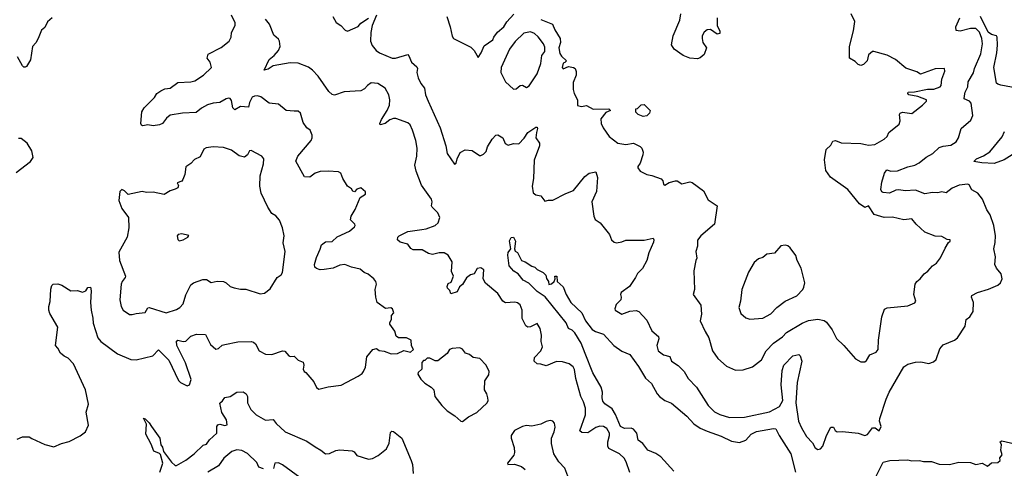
# Model space of a CAD drawing. Extents: x 2057697 to 2160550, y 827490 to 1016834.
# Tile 313 of 509: x 2111313 to 2118854, y 941535 to 944970. Entities that reach past the tile are written whole.
import ezdxf

# ---------------------------------------------------------------- set-up
doc = ezdxf.new("R2010")
doc.units = 0

msp = doc.modelspace()

# ---------------------------------------------------------------- linework, layer by layer
at = {"layer": '0CON20XD'}
for points in [[(2114583.2, 944993.2), (2114610, 944915), (2114625, 944842.5), (2114636.2, 944825), (2114768.8, 944758.8), (2114793.8, 944735), (2114825, 944680), (2114847.5, 944715), (2114869.5, 944770.5), (2114937.5, 944815), (2114943.3, 944835), (2114973.3, 944875), (2115020, 944915), (2115045, 944953.3), (2115098.3, 945011.7)], [(2115305, 944971.2), (2115394.3, 944934.3), (2115411.7, 944891.7), (2115452, 944825), (2115455.9, 944794.1), (2115441.9, 944755), (2115450.9, 944710.9), (2115461.7, 944691.7), (2115500, 944655), (2115488.3, 944641.7), (2115475, 944637.5), (2115468.8, 944605), (2115476.4, 944593.6), (2115515, 944612.5), (2115555, 944602.5), (2115566.2, 944596.2), (2115574.1, 944574.1), (2115574.2, 944545), (2115551.7, 944488.3), (2115550.8, 944435), (2115559.2, 944405), (2115586.2, 944355), (2115584, 944314), (2115615, 944306.2), (2115655, 944313.3), (2115703.9, 944283.9), (2115825, 944286.7), (2115837.5, 944275), (2115802, 944258), (2115765, 944210), (2115766.2, 944175), (2115782.9, 944142.9), (2115827.8, 944075), (2115894.3, 944025), (2115955, 944013.5), (2116015, 944023.3), (2116065, 943997.7), (2116078.2, 943985), (2116088.6, 943955), (2116085.7, 943935), (2116065, 943872.5), (2116046.7, 943845), (2116046.7, 943835), (2116065, 943810), (2116115, 943783.3), (2116155, 943777.5), (2116225, 943751.2), (2116238.8, 943735), (2116245, 943710), (2116255, 943702.5), (2116287, 943723), (2116335, 943735.6), (2116347.5, 943735), (2116385, 943714.2), (2116445, 943729.2), (2116464.2, 943724.2), (2116549.4, 943659.4), (2116585, 943590), (2116654, 943545), (2116634, 943405), (2116530.8, 943315), (2116505, 943282.5), (2116504.2, 943235), (2116492.5, 943195), (2116500, 943145), (2116490.8, 943125), (2116476.1, 943046.1), (2116480, 942905), (2116471.2, 942865), (2116530, 942785), (2116534.3, 942715.7), (2116524.4, 942664.4), (2116562.1, 942582.1), (2116590.8, 942535), (2116620, 942435), (2116660, 942375), (2116725, 942316), (2116795, 942287.5), (2116855, 942290), (2116925, 942312), (2116994.4, 942365.6), (2117030.5, 942435), (2117086.4, 942493.6), (2117155, 942540.9), (2117185, 942575.4), (2117305, 942646.8), (2117355, 942665.4), (2117425, 942676.2), (2117475.4, 942665.4), (2117491.4, 942655), (2117535.8, 942595), (2117569.5, 942529.5), (2117625, 942476.2), (2117713, 942373), (2117755, 942350.8), (2117785, 942349.4), (2117799.2, 942360.8), (2117825, 942403.3), (2117873.3, 942425), (2117888.6, 942445), (2117889.5, 942515), (2117915.2, 942695), (2117937, 942753), (2117956.7, 942763.3), (2118115, 942778.2), (2118168.7, 942801.3), (2118176, 942815), (2118162, 942865), (2118172, 942945), (2118185, 942966.2), (2118210, 942985), (2118240.8, 943025), (2118268, 943045), (2118303.8, 943085), (2118334.5, 943105.5), (2118365, 943146.7), (2118400.8, 943219.2), (2118426.4, 943263.6), (2118440, 943275), (2118440, 943285), (2118415, 943287.5), (2118375, 943308.8), (2118325, 943312), (2118245, 943343.8), (2118178.8, 943405), (2118145, 943445.7), (2118085, 943436.5), (2117998.5, 943458.5), (2117935, 943455.4), (2117857.2, 943477.2), (2117815, 943544), (2117785, 943531.4), (2117745, 943561), (2117655, 943669.3), (2117522.7, 943765), (2117487.8, 943815), (2117477, 943897), (2117490.5, 943975), (2117525, 944009.2), (2117540.2, 944039.8), (2117560, 944045), (2117605, 944026.9), (2117755, 944022.1), (2117790, 944015), (2117815, 944010), (2117862.5, 944015), (2117935, 944054.2), (2117956.9, 944075), (2117968.8, 944105), (2118049, 944171), (2118056.6, 944195), (2118050.8, 944245), (2118055.8, 944254.2), (2118075, 944260.6), (2118145, 944250.9), (2118228.5, 944315), (2118259.2, 944345), (2118257.5, 944355), (2118191.7, 944381.7), (2118123.8, 944395), (2118114.3, 944405), (2118118.8, 944415), (2118165, 944416.6), (2118265, 944437.1), (2118315, 944439), (2118362.9, 944455), (2118370, 944465), (2118375.5, 944514.5), (2118398, 944575), (2118395, 944596.7), (2118325, 944594.2), (2118213, 944553), (2118185, 944571.2), (2118098.8, 944598.8), (2118020, 944665), (2117957.4, 944697.4), (2117855, 944727.5), (2117845, 944725.8), (2117815, 944701.2), (2117803.3, 944655), (2117775, 944626.7), (2117755, 944620), (2117735, 944626.7), (2117710.7, 944650.7), (2117667.5, 944675), (2117669.2, 944765), (2117699.4, 944885), (2117709.2, 944955), (2117682, 945015)], [(2116395.4, 944695.4), (2116324.5, 944744.5), (2116306.1, 944776.1), (2116318.6, 944845), (2116369.1, 944965), (2116376, 945015)], [(2111295, 941756.7), (2111334, 941776), (2111385, 941776.2), (2111405, 941762), (2111505, 941718), (2111575, 941700), (2111634.5, 941725.5), (2111690.8, 941739.2), (2111775.8, 941784.2), (2111816.4, 941813.6), (2111840.6, 941865), (2111823.3, 941965), (2111840, 942025), (2111817.1, 942135), (2111725, 942335.8), (2111685, 942379.2), (2111653.4, 942393.4), (2111625.6, 942415.6), (2111606, 942455), (2111588, 942475), (2111604.2, 942615), (2111545, 942720), (2111536.7, 942745), (2111536.2, 942775), (2111547.5, 942812.5), (2111552.3, 942907.7), (2111560, 942935), (2111570, 942945), (2111605, 942947.5), (2111635, 942937.5), (2111704.4, 942894.4), (2111755, 942896.9), (2111795, 942884.4), (2111820, 942895), (2111835, 942920), (2111855, 942922.5), (2111860, 942895), (2111854.2, 942805), (2111859.4, 942745), (2111874.4, 942685), (2111875.7, 942645), (2111911.4, 942535), (2111935.8, 942505), (2112061.3, 942411.3), (2112165, 942368.6), (2112205, 942366.2), (2112333, 942397), (2112375, 942441.2), (2112455, 942362.5), (2112528.3, 942208.3), (2112545, 942192.5), (2112595, 942167.5), (2112612.5, 942175), (2112626.2, 942215), (2112583.4, 942343.4), (2112516.2, 942475), (2112515, 942508.8), (2112525, 942515.5), (2112565, 942505.8), (2112585, 942509.2), (2112625, 942546.7), (2112667, 942563), (2112735, 942560), (2112775, 942482), (2112815, 942448), (2112835, 942452), (2112865, 942476.7), (2112885, 942483.8), (2112985, 942502), (2113085, 942506), (2113105, 942500), (2113118.3, 942488.3), (2113148, 942435), (2113195, 942408.1), (2113244.3, 942405.7), (2113325, 942434.3), (2113345, 942432), (2113375, 942396.2), (2113385, 942391.2), (2113415, 942393.3), (2113445, 942362.5), (2113485, 942347.5), (2113490, 942325), (2113483.3, 942295), (2113492.5, 942275), (2113505, 942267.5), (2113565, 942197.5), (2113585, 942152.5), (2113605, 942140), (2113675, 942159.2), (2113775, 942172), (2113905, 942241.4), (2113935, 942260), (2113946.2, 942275), (2113961.2, 942308.8), (2113972.7, 942387.3), (2114016.7, 942445), (2114045, 942451.2), (2114065, 942436.7), (2114105, 942431.2), (2114158.3, 942411.7), (2114206.1, 942413.9), (2114255, 942437.5), (2114306.4, 942423.6), (2114330, 942445), (2114313, 942473), (2114312.5, 942515), (2114275, 942533.3), (2114213.9, 942533.9), (2114197.5, 942547.5), (2114186.2, 942585), (2114148.3, 942638.3), (2114148.3, 942651.7), (2114160, 942675), (2114160, 942705), (2114177.5, 942725), (2114167.5, 942755), (2114155, 942762.5), (2114115, 942759.2), (2114051.4, 942805), (2114040, 942845), (2114035.8, 942905), (2114046.2, 942945), (2114041.2, 942965), (2114025.7, 942985.7), (2113982.5, 943022.5), (2113952.5, 943035), (2113920.8, 943060.8), (2113853.9, 943073.9), (2113804.2, 943094.2), (2113765, 943089.5), (2113715, 943067.8), (2113645, 943056.9), (2113615, 943055.7), (2113585.6, 943065.6), (2113574, 943075), (2113570, 943095), (2113585, 943150), (2113615, 943213.3), (2113625, 943246.7), (2113655, 943270), (2113705, 943272), (2113745, 943306.2), (2113838.3, 943351.7), (2113877.5, 943385), (2113883.3, 943395), (2113880, 943405), (2113847.7, 943437.7), (2113850.8, 943465), (2113883.4, 943516.6), (2113921.7, 943608.3), (2113962.5, 943635), (2113961.7, 943651.7), (2113925, 943682.5), (2113895, 943672.5), (2113877, 943653), (2113865, 943657.5), (2113853.3, 943675), (2113824.2, 943695), (2113788.8, 943755), (2113773.6, 943793.6), (2113755, 943806), (2113675, 943810.8), (2113615, 943807.1), (2113575, 943795.7), (2113535, 943763.3), (2113495, 943767.5), (2113427, 943887), (2113443.8, 943925), (2113545.8, 944045), (2113554.2, 944065), (2113554.2, 944085), (2113538.8, 944125), (2113512.9, 944142.9), (2113485, 944183.3), (2113464.1, 944254.1), (2113445, 944269.2), (2113415, 944270), (2113355, 944274), (2113295, 944322), (2113225, 944330), (2113158.7, 944378.7), (2113135, 944386.9), (2113112.5, 944385), (2113094.6, 944375.4), (2113073.1, 944336.9), (2113065, 944300), (2113005, 944305.4), (2112960.7, 944280.7), (2112945.9, 944295.9), (2112935, 944351.2), (2112925, 944365.8), (2112915, 944369.4), (2112895, 944364.3), (2112845.4, 944334.6), (2112795, 944330), (2112751.7, 944318.3), (2112705, 944292.2), (2112665, 944260), (2112560, 944255), (2112465, 944238), (2112436.2, 944215), (2112406.2, 944175), (2112385, 944163.8), (2112335, 944156), (2112295, 944165.8), (2112256.4, 944156.4), (2112245, 944162.5), (2112240, 944175), (2112247.5, 944265), (2112267.1, 944295), (2112344.3, 944375), (2112364.2, 944405), (2112395, 944425.8), (2112425, 944440.8), (2112465, 944444.4), (2112525, 944488.5), (2112625, 944493.6), (2112655, 944501.5), (2112720.8, 944545), (2112782.5, 944605), (2112772.5, 944645), (2112750, 944675), (2112756.7, 944705), (2112855, 944758), (2112916.7, 944805), (2112933.3, 944835), (2112935, 944872.5), (2112964.2, 944925), (2112964.2, 944945), (2112936.5, 945005)], [(2111562.9, 944985), (2111525, 944952.5), (2111505, 944910), (2111481.2, 944888.8), (2111455.3, 944824.7), (2111436.9, 944793.1), (2111410, 944765), (2111396.8, 944663.2), (2111365, 944612.5), (2111355, 944607.5), (2111345, 944607.5), (2111335, 944617.5), (2111295.6, 944685.6)], [(2113976.5, 944465), (2113955, 944439.4), (2113925, 944425.5), (2113797.2, 944417.2), (2113725, 944391.4), (2113705, 944397.1), (2113679.6, 944419.6), (2113598, 944538), (2113554.6, 944584.6), (2113525, 944605.6), (2113445, 944636.7), (2113385, 944639.4), (2113255, 944617.5), (2113215, 944590), (2113185, 944582.5), (2113224.4, 944665), (2113261.4, 944695), (2113295.7, 944735), (2113306.9, 944765), (2113303.1, 944805), (2113295, 944820), (2113260.4, 944850.4), (2113225.5, 944935), (2113195.6, 944975)], [(2113712.5, 944995), (2113737.7, 944947.7), (2113772.5, 944925), (2113805, 944890), (2113823, 944883), (2113905, 944918.8), (2113925.9, 944944.1), (2113985, 944982)], [(2114046.2, 945005), (2114013.6, 944926.4), (2114001.9, 944871.9), (2113999.4, 944805), (2114013.3, 944773.3), (2114044.3, 944735), (2114070, 944715), (2114165, 944674.5), (2114192.5, 944675), (2114285, 944703.8), (2114294.2, 944694.2), (2114313.6, 944643.6), (2114355, 944610), (2114359.5, 944595), (2114355.7, 944565), (2114365.7, 944525), (2114385, 944480), (2114412.5, 944445), (2114421.9, 944395), (2114441.4, 944345), (2114532.8, 944142.8), (2114576, 944005), (2114586.1, 943946.1), (2114643, 943863), (2114655, 943870), (2114662.5, 943905), (2114687.7, 943952.3), (2114725, 943973.8), (2114777.3, 943967.3), (2114835, 943931.2), (2114845, 943930), (2114865, 943940), (2114885, 943960), (2114895, 943996.7), (2114931.2, 944055), (2114960, 944085), (2114975, 944087.5), (2115012.5, 944065), (2115032.1, 944022.1), (2115055, 944008.8), (2115095, 944021.2), (2115135, 944018.8), (2115176.5, 944063.5), (2115205, 944106.2), (2115265, 944146.2), (2115275, 944146.2), (2115277.7, 944137.7), (2115270, 944105), (2115266.2, 944066.2), (2115293.3, 944025), (2115293.8, 944005), (2115252.9, 943895), (2115248.6, 943755), (2115238, 943695), (2115246.7, 943645), (2115265, 943630), (2115305, 943621.2), (2115335, 943580), (2115362.3, 943587.7), (2115395, 943586.7), (2115495, 943640), (2115555, 943661.4), (2115641.7, 943768.3), (2115675, 943794.2), (2115725, 943806), (2115737.9, 943762.1), (2115729.6, 943655), (2115695.9, 943574.1), (2115710, 943465), (2115719.3, 943439.3), (2115758.8, 943415), (2115830, 943325), (2115845, 943283.3), (2115865, 943266.7), (2115885, 943261.2), (2115925, 943268.8), (2115955, 943281.9), (2116035, 943282), (2116095, 943282.5), (2116165, 943296.7), (2116170, 943285), (2116166.2, 943266.2), (2116132.5, 943185), (2116116, 943125), (2116082, 943065), (2116045, 943026.7), (2116030, 942995), (2115982.7, 942927.3), (2115919.3, 942880.7), (2115913.3, 942865), (2115920, 942845), (2115917.5, 942825), (2115881.7, 942788.3), (2115870, 942755), (2115872.5, 942745), (2115925, 942716.2), (2115985, 942738.6), (2116033.9, 942743.9), (2116055, 942736.7), (2116115, 942668.8), (2116155, 942586.2), (2116205.6, 942545), (2116208.5, 942525), (2116191.9, 942475), (2116202, 942435), (2116243.6, 942403.6), (2116291.2, 942391.2), (2116305.7, 942355), (2116355, 942323.1), (2116402.9, 942275), (2116433.6, 942223.6), (2116495.5, 942155.5), (2116587.1, 942015), (2116635, 941968.1), (2116675, 941946.9), (2116750, 941925), (2116865, 941926), (2117055, 941968.2), (2117131.3, 942008.7), (2117157.9, 942055), (2117146.2, 942175), (2117151.9, 942285), (2117166, 942325), (2117235, 942396), (2117280, 942405), (2117290, 942395), (2117303.8, 942355), (2117267.2, 942192.8), (2117256.2, 942036.2), (2117277.5, 941895), (2117301.4, 941845), (2117338.3, 941778.3), (2117385, 941730), (2117405, 941691.2), (2117425, 941678), (2117445, 941683.8), (2117464, 941705), (2117491.4, 941785), (2117525, 941848.8), (2117545, 941848.8), (2117558.8, 941825), (2117574.4, 941814.4), (2117615, 941816.2), (2117735, 941804.2), (2117785, 941787.1), (2117805, 941794.2), (2117845, 941843.8), (2117865, 941844), (2117895, 941822.5), (2117910.5, 941855), (2117899.3, 941895), (2117901.1, 941915), (2117949.8, 942065), (2117973.3, 942116.7), (2118085, 942311.2), (2118115, 942332.6), (2118175, 942346.4), (2118215, 942350.2), (2118275, 942337), (2118310.9, 942349.1), (2118332.1, 942367.9), (2118361.2, 942448.8), (2118385, 942480), (2118473.6, 942516.4), (2118495, 942533.3), (2118555, 942622.5), (2118560.8, 942675), (2118590, 942695), (2118614.2, 942735), (2118617.5, 942805), (2118603.3, 942845), (2118605, 942857.5), (2118648.3, 942881.7), (2118733.9, 942906.1), (2118805, 942938), (2118825.8, 942955), (2118837.8, 942985), (2118830.6, 943025), (2118795, 943066.2), (2118780.8, 943095), (2118785.7, 943155), (2118772.9, 943215), (2118783.9, 943263.9), (2118787.1, 943315), (2118774.2, 943395), (2118746.6, 943476.6), (2118720.8, 943515), (2118688, 943595), (2118651.2, 943641.2), (2118605, 943666.2), (2118586, 943705), (2118575, 943709.2), (2118507, 943703), (2118455, 943678.9), (2118407.5, 943645), (2118375, 943650.6), (2118345, 943643.5), (2118305, 943647.1), (2118245, 943635.5), (2118173.5, 943663.5), (2118095, 943658.5), (2118045, 943668.2), (2118022, 943665), (2117975, 943641.5), (2117925, 943646.7), (2117915, 943651.4), (2117908.8, 943668.8), (2117914.8, 943725), (2117935.2, 943794.8), (2117955, 943820.8), (2117985, 943810.9), (2118035, 943812.7), (2118115, 943843.8), (2118167.5, 943855), (2118202.2, 943875), (2118255, 943918.2), (2118305.9, 943944.1), (2118355, 943990.6), (2118385, 944001.4), (2118445, 944008.9), (2118484, 944035), (2118502.5, 944065), (2118523.4, 944136.6), (2118598.3, 944201.7), (2118613.8, 944235), (2118599.6, 944329.6), (2118588, 944345), (2118546, 944365), (2118548, 944388), (2118554.2, 944415), (2118574.5, 944455), (2118577.3, 944495), (2118617, 944563), (2118625.4, 944595), (2118675, 944708.8), (2118686.8, 944785), (2118682, 944825), (2118663.1, 944875), (2118635, 944901.1), (2118595, 944902.5), (2118515, 944880.9), (2118485.8, 944885.8), (2118483.3, 944915), (2118512.2, 944985)], [(2116654.4, 944984.4), (2116656, 944925), (2116675, 944882.5), (2116675.6, 944864.4), (2116655, 944859.2), (2116605, 944895.8), (2116577.8, 944892.2), (2116555, 944874), (2116539.2, 944845), (2116540, 944825), (2116546.1, 944796.1), (2116572.5, 944755), (2116556.1, 944703.9), (2116525, 944676.7), (2116505, 944671.2), (2116445, 944675.7), (2116395.4, 944695.4)], [(2118950, 944445), (2118827.6, 944467.6), (2118804, 944475), (2118794.3, 944485), (2118773.9, 944605), (2118797.8, 944715), (2118803, 944775), (2118798.6, 944835), (2118792.9, 944845), (2118755, 944857.2), (2118730.9, 944875), (2118670.4, 944995)], [(2115095, 944437.5), (2115115, 944441.2), (2115146.1, 944466.1), (2115165, 944468.8), (2115195, 944451.2), (2115215, 944463.3), (2115276.5, 944555), (2115303.5, 944635), (2115310.8, 944695), (2115334.2, 944725.8), (2115335, 944760), (2115325.7, 944785.7), (2115285, 944838), (2115255, 944863.8), (2115225, 944876.7), (2115175, 944866.7), (2115107.5, 944802.5), (2115063.3, 944745), (2115001.2, 944605), (2114997.5, 944565), (2115032.9, 944495), (2115095, 944437.5)], [(2115985, 941502), (2115958.1, 941585), (2115942.2, 941612.2), (2115906, 941645), (2115825.5, 941685.5), (2115818.1, 941705), (2115818.6, 941738.6), (2115831.4, 941785), (2115830, 941805), (2115808.6, 941838.6), (2115785, 941854.4), (2115756.7, 941856.7), (2115725, 941846.1), (2115665, 941806.2), (2115619.4, 941809.4), (2115602.2, 941822.2), (2115645.9, 941945), (2115646.2, 941996.2), (2115631.9, 942045), (2115610.6, 942085), (2115572.1, 942222.1), (2115562.3, 942292.3), (2115552.7, 942312.7), (2115522.5, 942335), (2115469.5, 942349.5), (2115425, 942352), (2115345, 942320), (2115305, 942332), (2115275, 942333.8), (2115253.3, 942355), (2115255, 942382.5), (2115303.8, 942435), (2115318, 942465), (2115308, 942505), (2115310, 942555), (2115298, 942605), (2115275, 942642.5), (2115225, 942618), (2115205, 942616.2), (2115190, 942625), (2115160.9, 942680.9), (2115160.5, 942745), (2115154.4, 942765), (2115145, 942786), (2115125, 942802.9), (2115105, 942808.1), (2115035, 942802.9), (2115013.4, 942813.4), (2114974.4, 942874.4), (2114881.2, 942951.2), (2114863.8, 942985), (2114866.7, 943055), (2114845, 943070), (2114817.5, 943065), (2114793.3, 943025), (2114765, 943016.7), (2114735, 942993.8), (2114705, 942942.5), (2114682.5, 942925), (2114662.5, 942885), (2114615, 942870), (2114607, 942897), (2114590, 942915), (2114587.5, 942927.5), (2114595, 942950), (2114618.8, 942961.2), (2114636.2, 943006.2), (2114620.5, 943040.5), (2114624.3, 943115), (2114595, 943166), (2114565, 943184.3), (2114525, 943184.4), (2114475, 943171.9), (2114445, 943180), (2114395, 943206.9), (2114327.1, 943207.1), (2114309.1, 943219.1), (2114285, 943250), (2114226.1, 943266.1), (2114207.5, 943285), (2114210, 943305), (2114220, 943315), (2114285, 943348.1), (2114393.6, 943363.6), (2114425, 943367.5), (2114495, 943392.9), (2114518.6, 943415), (2114531.9, 943455), (2114515, 943490), (2114471.2, 943535), (2114467.5, 943545), (2114472.9, 943575), (2114466.7, 943595), (2114391.6, 943701.6), (2114349.1, 943809.1), (2114340.5, 943855), (2114354.1, 943925), (2114356.5, 943985), (2114348, 944045), (2114322.5, 944125), (2114303.6, 944163.6), (2114285, 944180.5), (2114195, 944212.5), (2114175, 944212.7), (2114146.8, 944203.2), (2114111.2, 944175), (2114073.9, 944163.9), (2114072, 944175), (2114084.4, 944205), (2114128.5, 944275), (2114144.5, 944315), (2114147.7, 944355), (2114140.8, 944395), (2114111.9, 944445), (2114055, 944480), (2114005, 944486.4), (2113976.5, 944465)], [(2116088.3, 944228.3), (2116050, 944245), (2116033, 944263), (2116031.7, 944288.3), (2116045, 944290), (2116073, 944317), (2116095, 944320), (2116140.8, 944275), (2116137.1, 944255), (2116115, 944234.2), (2116088.3, 944228.3)], [(2118915, 943935.6), (2118853.1, 943896.9), (2118775, 943869.2), (2118682.6, 943872.6), (2118620, 943885), (2118640, 943905), (2118695, 943928.2), (2118742.8, 943957.2), (2118836.3, 944073.7), (2118855.3, 944114.7)], [(2111285, 943800), (2111396.2, 943885), (2111417.5, 943915), (2111406.5, 943965), (2111370, 944025), (2111325, 944060), (2111305, 944060.8)], [(2112155, 942711.4), (2112175, 942712.9), (2112205, 942721.4), (2112275, 942726.7), (2112295, 942762.5), (2112303.8, 942766.2), (2112435, 942725.6), (2112515, 942750), (2112539.1, 942765), (2112564.6, 942795), (2112585, 942862), (2112625, 942939.4), (2112645, 942955.4), (2112715, 942981.1), (2112745, 942980), (2112778.3, 942958.3), (2112825, 942967.5), (2112875, 942965.8), (2112895, 942956), (2112925, 942927.5), (2112955, 942915.8), (2113005, 942906), (2113045, 942907.5), (2113155, 942872), (2113187.5, 942875), (2113231.3, 942908.7), (2113284, 942995), (2113315, 943016.7), (2113327, 943033), (2113347.5, 943195), (2113331.2, 943261.2), (2113337.5, 943315), (2113325, 943376.7), (2113302.9, 943435), (2113275, 943468), (2113245, 943486.2), (2113212.5, 943535), (2113161.7, 943641.7), (2113151.1, 943695), (2113155.6, 943775), (2113181.4, 943865), (2113183.8, 943905), (2113166.7, 943925), (2113085, 943968.8), (2113072.5, 943965), (2113056.7, 943935), (2113035, 943916.7), (2112995, 943926.2), (2112935, 943970), (2112875, 943992), (2112795.9, 943995.9), (2112741.2, 943988.8), (2112722.7, 943977.3), (2112695, 943920), (2112651.2, 943898.8), (2112625, 943868.8), (2112585, 943842.5), (2112578, 943785), (2112563.3, 943745), (2112555, 943733.3), (2112518.3, 943721.7), (2112529.3, 943699.3), (2112525, 943683.3), (2112505, 943671.2), (2112465, 943660), (2112418.8, 943631.2), (2112335, 943648), (2112285, 943647.1), (2112250, 943655), (2112145, 943632.5), (2112115, 943660), (2112095, 943670), (2112080, 943655), (2112073.3, 943585), (2112094.3, 943524.3), (2112146.7, 943455), (2112149.2, 943375), (2112135.8, 943305), (2112071.2, 943188.8), (2112076.9, 943125), (2112122.9, 943005), (2112122, 942995), (2112097.1, 942965), (2112090, 942945), (2112080.6, 942825), (2112090, 942775), (2112106.7, 942746.7), (2112155, 942711.4)], [(2112535, 943277.5), (2112565, 943283.3), (2112600, 943305), (2112608.3, 943318.3), (2112555, 943330), (2112527.5, 943325), (2112520, 943315), (2112525, 943287.5), (2112535, 943277.5)], [(2116323.8, 941513.8), (2116223, 941623), (2116185, 941648.9), (2116125, 941673.3), (2116085.5, 941725), (2116050.2, 941750.2), (2116038.4, 941805), (2116015, 941834.6), (2115995, 941843.4), (2115945, 941839.1), (2115915, 941855.8), (2115876.1, 941946.1), (2115849.7, 941989.7), (2115795, 942028.9), (2115779.4, 942049.4), (2115773.7, 942075), (2115777.5, 942117.5), (2115767.6, 942155), (2115701.7, 942265), (2115642.9, 942412.9), (2115612.4, 942492.4), (2115565, 942572.5), (2115545, 942591.5), (2115515, 942604.2), (2115497.7, 942647.7), (2115338.7, 942848.7), (2115275, 942889.2), (2115211.4, 942951.4), (2115168.9, 942975), (2115130, 943025), (2115096.9, 943045), (2115062.9, 943085), (2115052.1, 943167.9), (2115055, 943187.5), (2115073.6, 943216.4), (2115064.1, 943275.9), (2115078.1, 943301.9), (2115095, 943305.8), (2115109.4, 943275), (2115103.3, 943215), (2115107.5, 943197.5), (2115126.1, 943186.1), (2115157.5, 943125), (2115185, 943116.2), (2115235, 943082.5), (2115257.5, 943075), (2115276.4, 943056.4), (2115322.5, 943035), (2115343.3, 943013.3), (2115348.3, 942988.3), (2115362.5, 942965), (2115365, 942943.3), (2115385, 942947.5), (2115407.5, 942965), (2115413.3, 942985), (2115412.5, 943005), (2115426.1, 943006.1), (2115430, 942965), (2115474.2, 942925), (2115498.6, 942865), (2115534.5, 942805), (2115618.5, 942725), (2115646, 942665), (2115696.8, 942596.8), (2115722.3, 942582.3), (2115785, 942561.5), (2115862.5, 942475), (2115925, 942431.8), (2115985.6, 942405), (2116052, 942315), (2116106.2, 942226.2), (2116150.8, 942185), (2116195.7, 942105), (2116212.9, 942085), (2116255, 942054.5), (2116305, 942034.2), (2116422.2, 941935), (2116475, 941876.5), (2116525, 941843.1), (2116578.7, 941818.7), (2116685, 941780.4), (2116765, 941741.5), (2116825, 941732.2), (2116875, 941750), (2116914, 941795), (2116955, 941816.8), (2117085, 941838.7), (2117105, 941836.2), (2117129.2, 941785), (2117219.7, 941645), (2117254.7, 941504.7)], [(2116905, 942678), (2117005, 942684.2), (2117065, 942718), (2117112, 942765), (2117175, 942814.2), (2117263.8, 942855), (2117310, 942905), (2117317.3, 942922.7), (2117325.7, 942955), (2117297.3, 943067.3), (2117268, 943125), (2117256, 943165), (2117215, 943222.5), (2117195, 943237.5), (2117175, 943242.5), (2117142.3, 943237.7), (2117095, 943182.5), (2117035, 943173.3), (2117005, 943150), (2116971.2, 943138.8), (2116938.8, 943111.2), (2116895, 943037.5), (2116842.9, 942905), (2116832.9, 942815), (2116820.8, 942765), (2116835, 942720), (2116875, 942686.7), (2116905, 942678)], [(2114705, 941893.3), (2114750.3, 941929.7), (2114815, 941962.5), (2114892.5, 942035), (2114900, 942055), (2114897.5, 942075), (2114890, 942105), (2114873.3, 942135), (2114876.2, 942205), (2114905, 942250), (2114909.2, 942275), (2114886.7, 942325), (2114837.5, 942375), (2114785, 942383.3), (2114757, 942407), (2114727.7, 942417.7), (2114705, 942447.5), (2114685, 942457.5), (2114625, 942453.3), (2114605, 942443.3), (2114586.2, 942415), (2114515, 942358.8), (2114495, 942356.7), (2114455, 942377.5), (2114433, 942377), (2114415, 942360), (2114405, 942360), (2114392.5, 942345), (2114393.3, 942295), (2114365, 942267.5), (2114363.3, 942255), (2114385, 942217.5), (2114415, 942187.5), (2114465, 942156.2), (2114485, 942136.2), (2114492, 942085), (2114546.1, 942016.1), (2114587.5, 941975), (2114645, 941937.5), (2114692.5, 941895), (2114705, 941893.3)], [(2112386.2, 941505), (2112409.2, 941575), (2112390.5, 941640.5), (2112385, 941648.8), (2112340, 941665), (2112319.1, 941719.1), (2112278.6, 941795), (2112283.3, 941873.3), (2112261.7, 941918.3), (2112275, 941913.3), (2112305, 941883.8), (2112322.9, 941855), (2112387.5, 941765), (2112392.9, 941715), (2112406.8, 941696.8), (2112414.2, 941664.2), (2112475, 941582.9), (2112505, 941556.2), (2112515, 941556.2), (2112585, 941597.1), (2112648.6, 941645), (2112718.6, 941711.4), (2112745, 941718.5), (2112766.3, 941753.7), (2112822.5, 941805), (2112824.2, 941855.8), (2112831.2, 941868.8), (2112845, 941872.5), (2112885, 941862), (2112902.5, 941867.5), (2112896.2, 941905), (2112862.2, 941962.2), (2112845.6, 942034.4), (2112867.5, 942052.5), (2112885, 942077.8), (2112925, 942085.8), (2112975, 942118.6), (2113025, 942119.4), (2113048, 942105), (2113057.1, 942085), (2113056.9, 942035), (2113084, 941984), (2113125, 941943.1), (2113195, 941903.1), (2113255, 941907.5), (2113278.5, 941878.5), (2113347.5, 941815), (2113512, 941742), (2113575, 941698.2), (2113620, 941675), (2113655, 941646.2), (2113685, 941647.5), (2113735, 941670.6), (2113765, 941675.8), (2113859.5, 941669.5), (2113875, 941660), (2113895, 941633.8), (2113985, 941606), (2114015, 941610.8), (2114057.6, 941632.4), (2114122.5, 941685), (2114142.8, 941727.2), (2114151.9, 941808.1), (2114162, 941818), (2114175, 941816.2), (2114239.2, 941765), (2114312.5, 941595), (2114320.8, 941565), (2114325.7, 941495)], [(2115510, 941475), (2115488, 941535), (2115442, 941585), (2115404.4, 941644.4), (2115386.9, 941725), (2115385.6, 941765), (2115407.1, 941815), (2115415, 941850), (2115409.7, 941879.7), (2115395, 941896.2), (2115375, 941900), (2115345, 941894), (2115305, 941872.5), (2115235, 941857.1), (2115195, 941862), (2115164.3, 941855.7), (2115102.5, 941825), (2115077.5, 941785), (2115076.7, 941765), (2115100, 941695), (2115102.5, 941655), (2115097.5, 941635), (2115050, 941575), (2115052.5, 941565), (2115103, 941567), (2115155, 941548.8), (2115183.3, 941525)], [(2117859.7, 941450.3), (2117925, 941580.8), (2117976, 941594), (2118115, 941598.9), (2118145, 941592.1), (2118205, 941594.2), (2118235, 941586.7), (2118296.2, 941586.2), (2118355, 941567.5), (2118435, 941563.3), (2118505, 941581.1), (2118595, 941578.5), (2118636.5, 941563.5), (2118685, 941573.3), (2118725, 941552.5), (2118755, 941577.5), (2118805, 941580), (2118822.5, 941595), (2118820, 941615), (2118837, 941637), (2118827.5, 941675), (2118832.5, 941715), (2118823, 941737), (2118833.9, 941746.1), (2118935, 941722.5)], [(2113180, 941530), (2113145, 941544.3), (2113129.8, 941579.8), (2113058.7, 941648.7), (2113015, 941671.8), (2112975, 941676.2), (2112937.6, 941662.4), (2112877.3, 941612.7), (2112835, 941554.2), (2112753.8, 941505)], [(2113458.9, 941465), (2113325, 941562.5), (2113295, 941575.7), (2113267.5, 941575), (2113257.7, 941532.3)]]:
    msp.add_lwpolyline(points, dxfattribs=at)

doc.saveas('drawing.dxf')
